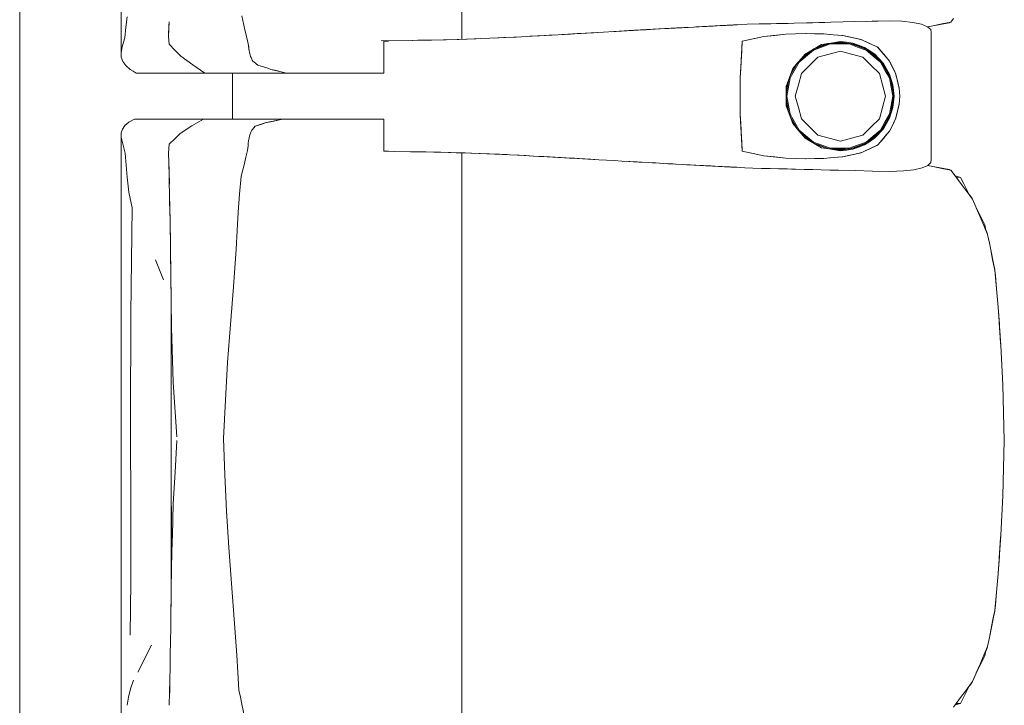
# Model space of a CAD drawing. Header units: millimetres. Extents: x -261 to 187, y -214 to 106.
# Tile 902 of 1056: x -197.063 to -196.203, y 11.693 to 12.292. Entities that reach past the tile are written whole.
import ezdxf

# ---------------------------------------------------------------- set-up
doc = ezdxf.new("R2010")
doc.units = ezdxf.units.MM
doc.header["$LTSCALE"] = 0.005
doc.header["$MEASUREMENT"] = 0
doc.layers.add('IFC-Elemento de mobília-Contorno', color=9, linetype='Continuous', lineweight=5)
doc.layers.add('IFC-Laje-Contorno', color=9, linetype='Continuous', lineweight=5)

msp = doc.modelspace()

# ---------------------------------------------------------------- linework, layer by layer
at = {"layer": 'IFC-Elemento de mobília-Contorno', "lineweight": 5}
for p, q in [((-196.97435, 12.43106), (-196.97427, 12.26344)), ((-196.67649, 12.27504), (-196.67648, 12.31712)), ((-196.97011, 12.28549), (-196.96908, 12.29459)), ((-196.86873, 12.29544), (-196.86607, 12.28311)), ((-196.93283, 12.27861), (-196.93253, 12.2866)), ((-196.93262, 12.28385), (-196.9324, 12.29034)), ((-196.93253, 12.2866), (-196.93248, 12.28818)), ((-196.47204, 12.28578), (-196.47067, 12.28585)), ((-196.47067, 12.28585), (-196.45695, 12.28658)), ((-196.47067, 12.28585), (-196.46107, 12.28635)), ((-196.47067, 12.28585), (-196.46244, 12.28629)), ((-196.47067, 12.28585), (-196.46929, 12.28592)), ((-196.46929, 12.28592), (-196.46655, 12.28607)), ((-196.46655, 12.28607), (-196.46244, 12.28629)), ((-196.46655, 12.28607), (-196.46509, 12.28614)), ((-196.46518, 12.28614), (-196.46244, 12.28629)), ((-196.46403, 12.2862), (-196.46382, 12.28621)), ((-196.46382, 12.28621), (-196.46298, 12.28626)), ((-196.46267, 12.28627), (-196.46071, 12.28638)), ((-196.46244, 12.28629), (-196.46107, 12.28635)), ((-196.46107, 12.28635), (-196.4597, 12.28643)), ((-196.46071, 12.28638), (-196.45865, 12.28649)), ((-196.4597, 12.28643), (-196.45833, 12.2865)), ((-196.45968, 12.28643), (-196.45865, 12.28649)), ((-196.45865, 12.28649), (-196.45692, 12.28658)), ((-196.45865, 12.28649), (-196.45698, 12.28658)), ((-196.45865, 12.28649), (-196.45695, 12.28658)), ((-196.45833, 12.2865), (-196.45693, 12.28658)), ((-196.45698, 12.28658), (-196.4501, 12.28694)), ((-196.45697, 12.28658), (-196.45558, 12.28665)), ((-196.45558, 12.28665), (-196.45421, 12.28672)), ((-196.45421, 12.28672), (-196.45353, 12.28676)), ((-196.45147, 12.28686), (-196.4501, 12.28694)), ((-196.45078, 12.2869), (-196.4501, 12.28694)), ((-196.4501, 12.28694), (-196.4492, 12.28699)), ((-196.4492, 12.28699), (-196.4456, 12.28717)), ((-196.4492, 12.28699), (-196.4474, 12.28708)), ((-196.4492, 12.28699), (-196.4483, 12.28703)), ((-196.4474, 12.28708), (-196.4465, 12.28712)), ((-196.4465, 12.28712), (-196.4456, 12.28717)), ((-196.4456, 12.28717), (-196.44335, 12.28728)), ((-196.4447, 12.28722), (-196.43975, 12.28747)), ((-196.4447, 12.28722), (-196.44335, 12.28728)), ((-196.4447, 12.28722), (-196.4438, 12.28726)), ((-196.44335, 12.28728), (-196.4411, 12.2874)), ((-196.44335, 12.28728), (-196.44155, 12.28738)), ((-196.44335, 12.28728), (-196.442, 12.28735)), ((-196.44335, 12.28728), (-196.4429, 12.28731)), ((-196.4429, 12.28731), (-196.44155, 12.28738)), ((-196.442, 12.28735), (-196.4411, 12.2874)), ((-196.44155, 12.28738), (-196.4402, 12.28745)), ((-196.4411, 12.2874), (-196.43885, 12.28752)), ((-196.4411, 12.2874), (-196.44065, 12.28743)), ((-196.4402, 12.28745), (-196.4393, 12.28749)), ((-196.43975, 12.28747), (-196.4393, 12.28749)), ((-196.43885, 12.28752), (-196.4375, 12.28759)), ((-196.4384, 12.28754), (-196.4375, 12.28759)), ((-196.4384, 12.28754), (-196.43795, 12.28756)), ((-196.43795, 12.28756), (-196.43705, 12.28761)), ((-196.4375, 12.28759), (-196.43615, 12.28766)), ((-196.4375, 12.28759), (-196.4366, 12.28763)), ((-196.4366, 12.28763), (-196.4357, 12.28768)), ((-196.4357, 12.28768), (-196.42708, 12.28813)), ((-196.42708, 12.28813), (-196.41685, 12.28835)), ((-196.41685, 12.28835), (-196.40663, 12.28858)), ((-196.40663, 12.28858), (-196.3964, 12.2888)), ((-196.40663, 12.28858), (-196.40151, 12.28869)), ((-196.40151, 12.28869), (-196.3964, 12.2888)), ((-196.3964, 12.2888), (-196.39129, 12.28891)), ((-196.39129, 12.28891), (-196.38617, 12.28903)), ((-196.38617, 12.28903), (-196.37544, 12.28932)), ((-196.37544, 12.28932), (-196.37007, 12.28947)), ((-196.37007, 12.28947), (-196.35398, 12.28992)), ((-196.37007, 12.28947), (-196.35934, 12.28977)), ((-196.37007, 12.28947), (-196.36471, 12.28962)), ((-196.36471, 12.28962), (-196.35398, 12.28992)), ((-196.35934, 12.28977), (-196.35398, 12.28992)), ((-196.35398, 12.28992), (-196.34325, 12.29021)), ((-196.34325, 12.29021), (-196.33312, 12.29044)), ((-196.33312, 12.29044), (-196.30275, 12.29112)), ((-196.323, 12.29067), (-196.30275, 12.29112)), ((-196.323, 12.29067), (-196.31288, 12.2909)), ((-196.31288, 12.2909), (-196.30275, 12.29112)), ((-196.30275, 12.29112), (-196.29194, 12.29077)), ((-196.29194, 12.29077), (-196.28251, 12.28979)), ((-196.28251, 12.28979), (-196.27495, 12.28818)), ((-196.27495, 12.28818), (-196.26962, 12.28601)), ((-196.26962, 12.28601), (-196.26672, 12.28343)), ((-196.26961, 12.28601), (-196.26498, 12.28689)), ((-196.26953, 12.28593), (-196.26652, 12.28647)), ((-196.26652, 12.28647), (-196.25085, 12.28927)), ((-196.26652, 12.28647), (-196.25869, 12.28787)), ((-196.26498, 12.28689), (-196.25713, 12.28839)), ((-196.25869, 12.28787), (-196.25085, 12.28927)), ((-196.25713, 12.28839), (-196.24928, 12.2899)), ((-196.25085, 12.28927), (-196.25054, 12.28966)), ((-196.25085, 12.28927), (-196.25054, 12.28966)), ((-196.25085, 12.28927), (-196.25054, 12.28966)), ((-196.25085, 12.28927), (-196.25055, 12.28965)), ((-196.24928, 12.2899), (-196.24691, 12.29307)), ((-196.97114, 12.27639), (-196.97011, 12.28549)), ((-196.93284, 12.27737), (-196.93262, 12.28385)), ((-196.93284, 12.27737), (-196.93227, 12.27066)), ((-196.93283, 12.27861), (-196.93281, 12.27834)), ((-196.86607, 12.28311), (-196.86533, 12.28008)), ((-196.86533, 12.28008), (-196.8646, 12.27705)), ((-196.63851, 12.2765), (-196.62454, 12.27723)), ((-196.62454, 12.27723), (-196.61057, 12.27796)), ((-196.61702, 12.27762), (-196.60829, 12.2781)), ((-196.61057, 12.27796), (-196.60331, 12.27837)), ((-196.60829, 12.2781), (-196.60029, 12.27854)), ((-196.60331, 12.27837), (-196.58153, 12.2796)), ((-196.60029, 12.27854), (-196.59605, 12.27878)), ((-196.58879, 12.27919), (-196.58153, 12.2796)), ((-196.58879, 12.27919), (-196.58405, 12.27946)), ((-196.58636, 12.27932), (-196.57581, 12.27994)), ((-196.58405, 12.27946), (-196.57581, 12.27994)), ((-196.58153, 12.2796), (-196.57436, 12.28002)), ((-196.57581, 12.27994), (-196.56155, 12.28076)), ((-196.57581, 12.27994), (-196.57225, 12.28014)), ((-196.57436, 12.28002), (-196.55285, 12.28127)), ((-196.57436, 12.28002), (-196.56719, 12.28044)), ((-196.56719, 12.28044), (-196.55285, 12.28127)), ((-196.55285, 12.28127), (-196.52574, 12.28282)), ((-196.54608, 12.28165), (-196.52574, 12.28282)), ((-196.54608, 12.28165), (-196.53252, 12.28243)), ((-196.53252, 12.28243), (-196.52574, 12.28282)), ((-196.53252, 12.28243), (-196.53057, 12.28254)), ((-196.53231, 12.28244), (-196.52646, 12.28278)), ((-196.53057, 12.28254), (-196.52646, 12.28278)), ((-196.53002, 12.28257), (-196.52646, 12.28278)), ((-196.52646, 12.28278), (-196.51819, 12.28324)), ((-196.52646, 12.28278), (-196.51832, 12.28323)), ((-196.52574, 12.28282), (-196.49912, 12.28431)), ((-196.52574, 12.28282), (-196.51909, 12.28319)), ((-196.51909, 12.28319), (-196.51576, 12.28338)), ((-196.51832, 12.28323), (-196.51584, 12.28337)), ((-196.51576, 12.28338), (-196.49912, 12.28431)), ((-196.51576, 12.28338), (-196.51243, 12.28356)), ((-196.51243, 12.28356), (-196.49912, 12.28431)), ((-196.49912, 12.28431), (-196.49574, 12.28449)), ((-196.49613, 12.28447), (-196.49593, 12.28448)), ((-196.49593, 12.28448), (-196.49389, 12.28459)), ((-196.49574, 12.28449), (-196.47373, 12.28568)), ((-196.49574, 12.28449), (-196.49235, 12.28467)), ((-196.49574, 12.28449), (-196.49389, 12.28459)), ((-196.49389, 12.28459), (-196.49182, 12.28471)), ((-196.49182, 12.28471), (-196.48741, 12.28494)), ((-196.49182, 12.28471), (-196.49071, 12.28476)), ((-196.48896, 12.28486), (-196.48558, 12.28504)), ((-196.48896, 12.28486), (-196.48727, 12.28495)), ((-196.48727, 12.28495), (-196.48558, 12.28504)), ((-196.48727, 12.28495), (-196.48684, 12.28497)), ((-196.48714, 12.28496), (-196.48601, 12.28502)), ((-196.48558, 12.28504), (-196.48389, 12.28513)), ((-196.48219, 12.28522), (-196.47373, 12.28568)), ((-196.48219, 12.28522), (-196.47881, 12.28541)), ((-196.47881, 12.28541), (-196.47373, 12.28568)), ((-196.47373, 12.28568), (-196.47204, 12.28578)), ((-196.43147, 12.27335), (-196.41265, 12.27741)), ((-196.42206, 12.27538), (-196.41265, 12.27741)), ((-196.41265, 12.27741), (-196.39335, 12.27947)), ((-196.41265, 12.27741), (-196.403, 12.27844)), ((-196.403, 12.27844), (-196.39335, 12.27947)), ((-196.39335, 12.27947), (-196.37625, 12.28001)), ((-196.39335, 12.27947), (-196.38494, 12.27974)), ((-196.38494, 12.27974), (-196.37652, 12.28001)), ((-196.37657, 12.28001), (-196.36846, 12.27988)), ((-196.37652, 12.28001), (-196.37647, 12.28)), ((-196.37625, 12.28001), (-196.36032, 12.27974)), ((-196.36846, 12.27988), (-196.36041, 12.27974)), ((-196.36041, 12.27974), (-196.35212, 12.279)), ((-196.36032, 12.27974), (-196.35194, 12.27898)), ((-196.35212, 12.279), (-196.34383, 12.27826)), ((-196.35194, 12.27898), (-196.34775, 12.27861)), ((-196.34775, 12.27861), (-196.34356, 12.27822)), ((-196.34438, 12.27831), (-196.34356, 12.27822)), ((-196.34383, 12.27826), (-196.32785, 12.27487)), ((-196.34356, 12.27822), (-196.33959, 12.27738)), ((-196.33959, 12.27738), (-196.33559, 12.27652)), ((-196.26672, 12.28343), (-196.26633, 12.28068)), ((-196.26635, 12.17009), (-196.26633, 12.28068)), ((-196.97321, 12.26852), (-196.97218, 12.27246)), ((-196.97218, 12.27246), (-196.97114, 12.27639)), ((-196.93227, 12.27066), (-196.92723, 12.26552)), ((-196.8646, 12.27705), (-196.86387, 12.27401)), ((-196.86387, 12.27401), (-196.86313, 12.27098)), ((-196.86313, 12.27098), (-196.86297, 12.26949)), ((-196.86297, 12.26949), (-196.86246, 12.26501)), ((-196.86297, 12.26949), (-196.8628, 12.26799)), ((-196.86297, 12.26949), (-196.86263, 12.2665)), ((-196.74712, 12.27364), (-196.71969, 12.27404)), ((-196.74467, 12.27344), (-196.74249, 12.27344)), ((-196.74467, 12.25864), (-196.74467, 12.27344)), ((-196.74249, 12.27344), (-196.74051, 12.27344)), ((-196.71981, 12.27404), (-196.70616, 12.2743)), ((-196.71501, 12.27413), (-196.70307, 12.27437)), ((-196.70616, 12.2743), (-196.69264, 12.27456)), ((-196.70307, 12.27437), (-196.6901, 12.27463)), ((-196.69264, 12.27456), (-196.67914, 12.27495)), ((-196.68062, 12.27491), (-196.67187, 12.2752)), ((-196.67995, 12.27493), (-196.67967, 12.27494)), ((-196.67967, 12.27494), (-196.67187, 12.2752)), ((-196.67914, 12.27495), (-196.66564, 12.27535)), ((-196.67187, 12.2752), (-196.66407, 12.27546)), ((-196.66564, 12.27535), (-196.65208, 12.27592)), ((-196.66407, 12.27546), (-196.66029, 12.27558)), ((-196.65208, 12.27592), (-196.63851, 12.2765)), ((-196.64811, 12.27609), (-196.64027, 12.27646)), ((-196.6481, 12.27609), (-196.64027, 12.27646)), ((-196.64027, 12.27646), (-196.6292, 12.27699)), ((-196.43286, 12.24936), (-196.43147, 12.27335)), ((-196.43193, 12.26535), (-196.43147, 12.27335)), ((-196.43147, 12.27335), (-196.42206, 12.27538)), ((-196.36942, 12.26622), (-196.36218, 12.27035)), ((-196.36935, 12.26545), (-196.35427, 12.27092)), ((-196.36899, 12.26645), (-196.35543, 12.27137)), ((-196.36734, 12.26741), (-196.35715, 12.27118)), ((-196.36218, 12.27035), (-196.35399, 12.27173)), ((-196.35715, 12.27118), (-196.34579, 12.27245)), ((-196.35427, 12.27092), (-196.33824, 12.27092)), ((-196.35399, 12.27173), (-196.34579, 12.27311)), ((-196.35218, 12.27174), (-196.34072, 12.27173)), ((-196.34579, 12.27311), (-196.34036, 12.27243)), ((-196.34579, 12.27245), (-196.3337, 12.27074)), ((-196.34036, 12.27243), (-196.33493, 12.27175)), ((-196.33824, 12.27092), (-196.33071, 12.26818)), ((-196.33644, 12.27113), (-196.33044, 12.26895)), ((-196.33562, 12.27653), (-196.33165, 12.27568)), ((-196.33493, 12.27175), (-196.3298, 12.26984)), ((-196.3337, 12.27074), (-196.32244, 12.26598)), ((-196.33165, 12.27568), (-196.32768, 12.27482)), ((-196.33044, 12.26895), (-196.32351, 12.26643)), ((-196.3298, 12.26984), (-196.32467, 12.26793)), ((-196.32815, 12.27494), (-196.32768, 12.27482)), ((-196.32785, 12.27487), (-196.32063, 12.27153)), ((-196.32768, 12.27482), (-196.32404, 12.27311)), ((-196.32404, 12.27311), (-196.3204, 12.2714)), ((-196.32063, 12.27153), (-196.31341, 12.26819)), ((-196.3204, 12.2714), (-196.31311, 12.26798)), ((-196.97427, 12.26344), (-196.97321, 12.26852)), ((-196.97427, 12.26344), (-196.97412, 12.25934)), ((-196.92723, 12.26552), (-196.92218, 12.2604)), ((-196.92218, 12.2604), (-196.91164, 12.25255)), ((-196.8628, 12.26799), (-196.86263, 12.2665)), ((-196.86263, 12.2665), (-196.86246, 12.26501)), ((-196.86246, 12.26501), (-196.86212, 12.26375)), ((-196.86212, 12.26375), (-196.86144, 12.26123)), ((-196.86144, 12.26123), (-196.8611, 12.25998)), ((-196.43332, 12.24136), (-196.43193, 12.26535)), ((-196.43239, 12.25735), (-196.43193, 12.26535)), ((-196.3874, 12.24936), (-196.37666, 12.26209)), ((-196.38494, 12.25226), (-196.37732, 12.26078)), ((-196.38166, 12.25515), (-196.36935, 12.26545)), ((-196.38059, 12.25711), (-196.37139, 12.26481)), ((-196.37732, 12.26078), (-196.36885, 12.26655)), ((-196.37666, 12.26209), (-196.36942, 12.26622)), ((-196.36547, 12.25943), (-196.35563, 12.26206)), ((-196.35563, 12.26206), (-196.34579, 12.2647)), ((-196.34579, 12.2647), (-196.33595, 12.26206)), ((-196.33595, 12.26206), (-196.32612, 12.25943)), ((-196.33071, 12.26818), (-196.32317, 12.26545)), ((-196.32467, 12.26793), (-196.32013, 12.2649)), ((-196.32317, 12.26545), (-196.31701, 12.26028)), ((-196.32266, 12.26607), (-196.3165, 12.26091)), ((-196.32244, 12.26598), (-196.3128, 12.25848)), ((-196.32013, 12.2649), (-196.31559, 12.26187)), ((-196.31701, 12.26028), (-196.31085, 12.25513)), ((-196.3165, 12.26091), (-196.31139, 12.25664)), ((-196.31559, 12.26187), (-196.30814, 12.25391)), ((-196.31376, 12.26835), (-196.31311, 12.26798)), ((-196.31341, 12.26819), (-196.31074, 12.26514)), ((-196.31311, 12.26798), (-196.31052, 12.26498)), ((-196.31074, 12.26514), (-196.30808, 12.26209)), ((-196.31052, 12.26498), (-196.30534, 12.25898)), ((-196.31052, 12.26498), (-196.30793, 12.26198)), ((-196.30808, 12.26209), (-196.30541, 12.25903)), ((-196.30793, 12.26198), (-196.30534, 12.25898)), ((-196.97412, 12.25934), (-196.97275, 12.25562)), ((-196.97275, 12.25562), (-196.97026, 12.25206)), ((-196.97026, 12.25206), (-196.96642, 12.24867)), ((-196.91164, 12.25255), (-196.90113, 12.24539)), ((-196.8611, 12.25998), (-196.86061, 12.25895)), ((-196.86061, 12.25895), (-196.86012, 12.25792)), ((-196.86061, 12.25895), (-196.85963, 12.25689)), ((-196.85963, 12.25689), (-196.85914, 12.25587)), ((-196.85914, 12.25587), (-196.85804, 12.25497)), ((-196.85804, 12.25497), (-196.85693, 12.25407)), ((-196.85693, 12.25407), (-196.85583, 12.25317)), ((-196.85693, 12.25407), (-196.85472, 12.25228)), ((-196.85583, 12.25317), (-196.85472, 12.25228)), ((-196.85472, 12.25228), (-196.85187, 12.2514)), ((-196.85472, 12.25228), (-196.84902, 12.25052)), ((-196.74467, 12.24539), (-196.74467, 12.25864)), ((-196.43286, 12.24936), (-196.43239, 12.25735)), ((-196.38985, 12.24267), (-196.3831, 12.25431)), ((-196.38973, 12.24122), (-196.38166, 12.25515)), ((-196.38948, 12.24368), (-196.38491, 12.25231)), ((-196.37987, 12.24503), (-196.37267, 12.25223)), ((-196.37267, 12.25223), (-196.36547, 12.25943)), ((-196.32612, 12.25943), (-196.31892, 12.25223)), ((-196.31892, 12.25223), (-196.31172, 12.24503)), ((-196.3128, 12.25848), (-196.3054, 12.24876)), ((-196.31085, 12.25513), (-196.30682, 12.24817)), ((-196.30887, 12.25332), (-196.30613, 12.24858)), ((-196.30814, 12.25391), (-196.30275, 12.2445)), ((-196.30541, 12.25903), (-196.30275, 12.25598)), ((-196.30534, 12.25898), (-196.30275, 12.25598)), ((-196.30275, 12.25598), (-196.30145, 12.25329)), ((-196.30275, 12.25598), (-196.29734, 12.24468)), ((-196.30275, 12.25598), (-196.3014, 12.25316)), ((-196.30145, 12.25329), (-196.30014, 12.25059)), ((-196.3014, 12.25316), (-196.29998, 12.2502)), ((-196.3014, 12.25316), (-196.29869, 12.24751)), ((-196.96642, 12.24867), (-196.96376, 12.24703)), ((-196.96376, 12.24703), (-196.9611, 12.24539)), ((-196.9611, 12.24539), (-196.90113, 12.24539)), ((-196.90113, 12.24539), (-196.85986, 12.24539)), ((-196.8769, 12.20531), (-196.8769, 12.24539)), ((-196.85986, 12.24539), (-196.8298, 12.24539)), ((-196.85187, 12.2514), (-196.84902, 12.25052)), ((-196.84902, 12.25052), (-196.84617, 12.24964)), ((-196.84617, 12.24964), (-196.84331, 12.24876)), ((-196.84331, 12.24876), (-196.83318, 12.24623)), ((-196.84331, 12.24876), (-196.83656, 12.24708)), ((-196.84331, 12.24876), (-196.83994, 12.24792)), ((-196.83994, 12.24792), (-196.83656, 12.24708)), ((-196.83318, 12.24623), (-196.8298, 12.24539)), ((-196.8298, 12.24539), (-196.82782, 12.24539)), ((-196.82782, 12.24539), (-196.82587, 12.24539)), ((-196.82587, 12.24539), (-196.82393, 12.24539)), ((-196.82393, 12.24539), (-196.82201, 12.24539)), ((-196.82201, 12.24539), (-196.82009, 12.24539)), ((-196.82009, 12.24539), (-196.81817, 12.24539)), ((-196.81817, 12.24539), (-196.81624, 12.24539)), ((-196.81624, 12.24539), (-196.81429, 12.24539)), ((-196.81429, 12.24539), (-196.81231, 12.24539)), ((-196.81231, 12.24539), (-196.8103, 12.24539)), ((-196.8103, 12.24539), (-196.80824, 12.24539)), ((-196.80824, 12.24539), (-196.80614, 12.24539)), ((-196.80614, 12.24539), (-196.80398, 12.24539)), ((-196.80398, 12.24539), (-196.80179, 12.24539)), ((-196.80179, 12.24539), (-196.7996, 12.24539)), ((-196.7996, 12.24539), (-196.79741, 12.24539)), ((-196.79741, 12.24539), (-196.79526, 12.24539)), ((-196.79526, 12.24539), (-196.79316, 12.24539)), ((-196.79316, 12.24539), (-196.79112, 12.24539)), ((-196.79112, 12.24539), (-196.78918, 12.24539)), ((-196.78918, 12.24539), (-196.78735, 12.24539)), ((-196.78735, 12.24539), (-196.78562, 12.24539)), ((-196.78562, 12.24539), (-196.78396, 12.24539)), ((-196.78396, 12.24539), (-196.78234, 12.24539)), ((-196.78234, 12.24539), (-196.78072, 12.24539)), ((-196.78072, 12.24539), (-196.77906, 12.24539)), ((-196.77906, 12.24539), (-196.77735, 12.24539)), ((-196.77735, 12.24539), (-196.77553, 12.24539)), ((-196.77553, 12.24539), (-196.77359, 12.24539)), ((-196.77359, 12.24539), (-196.77152, 12.24539)), ((-196.77152, 12.24539), (-196.76933, 12.24539)), ((-196.76933, 12.24539), (-196.76704, 12.24539)), ((-196.76704, 12.24539), (-196.76467, 12.24539)), ((-196.76467, 12.24539), (-196.76222, 12.24539)), ((-196.76222, 12.24539), (-196.75971, 12.24539)), ((-196.75971, 12.24539), (-196.75715, 12.24539)), ((-196.75715, 12.24539), (-196.75457, 12.24539)), ((-196.75457, 12.24539), (-196.75199, 12.24539)), ((-196.75199, 12.24539), (-196.74946, 12.24539)), ((-196.74946, 12.24539), (-196.74701, 12.24539)), ((-196.74701, 12.24539), (-196.74467, 12.24539)), ((-196.43332, 12.24136), (-196.43286, 12.24936)), ((-196.39026, 12.24152), (-196.3874, 12.24936)), ((-196.3825, 12.23519), (-196.37987, 12.24503)), ((-196.31172, 12.24503), (-196.30908, 12.23519)), ((-196.30682, 12.24817), (-196.3028, 12.24121)), ((-196.30613, 12.24858), (-196.30336, 12.24379)), ((-196.3054, 12.24876), (-196.30075, 12.23746)), ((-196.30275, 12.2445), (-196.29981, 12.23514)), ((-196.30014, 12.25059), (-196.29884, 12.2479)), ((-196.3001, 12.25045), (-196.29869, 12.24751)), ((-196.29884, 12.2479), (-196.29753, 12.24521)), ((-196.29869, 12.24751), (-196.29734, 12.24468)), ((-196.29753, 12.24521), (-196.29595, 12.23873)), ((-196.29734, 12.24468), (-196.29585, 12.23846)), ((-196.43332, 12.22535), (-196.43332, 12.24136)), ((-196.39313, 12.23368), (-196.39026, 12.24152)), ((-196.39303, 12.22729), (-196.39076, 12.24017)), ((-196.39303, 12.23106), (-196.39081, 12.24003)), ((-196.39254, 12.22535), (-196.38973, 12.24122)), ((-196.38514, 12.22535), (-196.3825, 12.23519)), ((-196.30908, 12.23519), (-196.30644, 12.22535)), ((-196.3028, 12.24121), (-196.3014, 12.23328)), ((-196.30174, 12.23986), (-196.3006, 12.23342)), ((-196.30075, 12.23746), (-196.29917, 12.22535)), ((-196.29981, 12.23514), (-196.29882, 12.22534)), ((-196.29612, 12.23944), (-196.29585, 12.23846)), ((-196.29595, 12.23873), (-196.29516, 12.23548)), ((-196.29595, 12.23873), (-196.29437, 12.23224)), ((-196.29593, 12.23873), (-196.29543, 12.23664)), ((-196.29585, 12.23846), (-196.29437, 12.23224)), ((-196.29543, 12.23664), (-196.29437, 12.23224)), ((-196.29516, 12.23548), (-196.29437, 12.23224)), ((-196.39313, 12.23368), (-196.39313, 12.217)), ((-196.39303, 12.21964), (-196.39303, 12.23106)), ((-196.3014, 12.23328), (-196.29999, 12.22535)), ((-196.3006, 12.23342), (-196.29917, 12.22535)), ((-196.29437, 12.23224), (-196.29379, 12.22534)), ((-196.43332, 12.20933), (-196.43332, 12.22535)), ((-196.39313, 12.217), (-196.3874, 12.20134)), ((-196.39303, 12.22341), (-196.39075, 12.21051)), ((-196.39303, 12.21964), (-196.39081, 12.21066)), ((-196.39254, 12.22535), (-196.38973, 12.20948)), ((-196.38514, 12.22535), (-196.3825, 12.21551)), ((-196.30908, 12.21551), (-196.30644, 12.22535)), ((-196.3028, 12.20949), (-196.3014, 12.21742)), ((-196.30174, 12.21084), (-196.30023, 12.21938)), ((-196.3014, 12.21742), (-196.29999, 12.22535)), ((-196.30075, 12.21324), (-196.29917, 12.22535)), ((-196.30023, 12.21938), (-196.29917, 12.22535)), ((-196.29982, 12.21555), (-196.29882, 12.22534)), ((-196.29753, 12.20549), (-196.29437, 12.21846)), ((-196.29585, 12.21224), (-196.29437, 12.21846)), ((-196.29543, 12.21406), (-196.29437, 12.21846)), ((-196.29516, 12.21522), (-196.29437, 12.21846)), ((-196.29437, 12.21846), (-196.29379, 12.22534)), ((-196.43332, 12.20933), (-196.43147, 12.17731)), ((-196.43332, 12.20933), (-196.43286, 12.20134)), ((-196.38973, 12.20948), (-196.38166, 12.19555)), ((-196.3825, 12.21551), (-196.37987, 12.20567)), ((-196.31172, 12.20567), (-196.30908, 12.21551)), ((-196.30682, 12.20253), (-196.3028, 12.20949)), ((-196.3054, 12.20194), (-196.30075, 12.21324)), ((-196.30275, 12.2062), (-196.29982, 12.21555)), ((-196.29734, 12.20602), (-196.29585, 12.21224)), ((-196.29612, 12.21126), (-196.29585, 12.21224)), ((-196.29595, 12.21197), (-196.29516, 12.21522)), ((-196.29592, 12.21199), (-196.29543, 12.21406)), ((-196.97093, 12.19966), (-196.96753, 12.20252)), ((-196.96753, 12.20252), (-196.96266, 12.20531)), ((-196.96266, 12.20531), (-196.90241, 12.20531)), ((-196.91252, 12.19938), (-196.90241, 12.20531)), ((-196.90241, 12.20531), (-196.83326, 12.20531)), ((-196.88716, 12.20531), (-196.8769, 12.20531)), ((-196.85706, 12.19914), (-196.84829, 12.20198)), ((-196.85706, 12.19914), (-196.85048, 12.20127)), ((-196.85048, 12.20127), (-196.84829, 12.20198)), ((-196.84829, 12.20198), (-196.83326, 12.20531)), ((-196.84829, 12.20198), (-196.84077, 12.20364)), ((-196.84829, 12.20198), (-196.84453, 12.20281)), ((-196.84453, 12.20281), (-196.84077, 12.20364)), ((-196.84077, 12.20364), (-196.83326, 12.20531)), ((-196.84077, 12.20364), (-196.83702, 12.20448)), ((-196.83702, 12.20448), (-196.83326, 12.20531)), ((-196.83495, 12.20531), (-196.83194, 12.20531)), ((-196.83326, 12.20531), (-196.83128, 12.20531)), ((-196.83194, 12.20531), (-196.82912, 12.20531)), ((-196.83128, 12.20531), (-196.82931, 12.20531)), ((-196.82931, 12.20531), (-196.82735, 12.20531)), ((-196.82735, 12.20531), (-196.82541, 12.20531)), ((-196.82541, 12.20531), (-196.8235, 12.20531)), ((-196.8235, 12.20531), (-196.82159, 12.20531)), ((-196.82159, 12.20531), (-196.81969, 12.20531)), ((-196.81969, 12.20531), (-196.81778, 12.20531)), ((-196.81778, 12.20531), (-196.81586, 12.20531)), ((-196.81586, 12.20531), (-196.81392, 12.20531)), ((-196.81392, 12.20531), (-196.81195, 12.20531)), ((-196.81195, 12.20531), (-196.80994, 12.20531)), ((-196.80994, 12.20531), (-196.80789, 12.20531)), ((-196.80789, 12.20531), (-196.80579, 12.20531)), ((-196.80579, 12.20531), (-196.80365, 12.20531)), ((-196.80365, 12.20531), (-196.80147, 12.20531)), ((-196.80147, 12.20531), (-196.79929, 12.20531)), ((-196.79929, 12.20531), (-196.79713, 12.20531)), ((-196.79713, 12.20531), (-196.795, 12.20531)), ((-196.795, 12.20531), (-196.79292, 12.20531)), ((-196.79292, 12.20531), (-196.79091, 12.20531)), ((-196.79091, 12.20531), (-196.78899, 12.20531)), ((-196.78899, 12.20531), (-196.78718, 12.20531)), ((-196.78718, 12.20531), (-196.78547, 12.20531)), ((-196.78547, 12.20531), (-196.78383, 12.20531)), ((-196.78383, 12.20531), (-196.78222, 12.20531)), ((-196.78222, 12.20531), (-196.78061, 12.20531)), ((-196.78061, 12.20531), (-196.77897, 12.20531)), ((-196.77897, 12.20531), (-196.77726, 12.20531)), ((-196.77726, 12.20531), (-196.77545, 12.20531)), ((-196.77545, 12.20531), (-196.77352, 12.20531)), ((-196.77352, 12.20531), (-196.77146, 12.20531)), ((-196.77146, 12.20531), (-196.76928, 12.20531)), ((-196.76928, 12.20531), (-196.76701, 12.20531)), ((-196.76701, 12.20531), (-196.76465, 12.20531)), ((-196.76465, 12.20531), (-196.76222, 12.20531)), ((-196.76222, 12.20531), (-196.75973, 12.20531)), ((-196.75973, 12.20531), (-196.75719, 12.20531)), ((-196.75719, 12.20531), (-196.75462, 12.20531)), ((-196.75462, 12.20531), (-196.75206, 12.20531)), ((-196.75206, 12.20531), (-196.74955, 12.20531)), ((-196.74955, 12.20531), (-196.74711, 12.20531)), ((-196.74711, 12.20531), (-196.74479, 12.20531)), ((-196.74479, 12.19206), (-196.74479, 12.20531)), ((-196.43286, 12.20134), (-196.43239, 12.19334)), ((-196.43286, 12.20134), (-196.43147, 12.17735)), ((-196.38985, 12.20804), (-196.3831, 12.19639)), ((-196.38948, 12.20702), (-196.38494, 12.19844)), ((-196.3874, 12.20134), (-196.38202, 12.19497)), ((-196.37987, 12.20567), (-196.37267, 12.19847)), ((-196.31892, 12.19847), (-196.31172, 12.20567)), ((-196.3128, 12.19222), (-196.3054, 12.20194)), ((-196.31085, 12.19557), (-196.30682, 12.20253)), ((-196.30888, 12.19737), (-196.30613, 12.20212)), ((-196.30814, 12.19679), (-196.30275, 12.2062)), ((-196.30613, 12.20212), (-196.30336, 12.20691)), ((-196.30145, 12.19741), (-196.30014, 12.20011)), ((-196.3014, 12.19754), (-196.30005, 12.20037)), ((-196.30014, 12.20011), (-196.29884, 12.2028)), ((-196.30005, 12.20037), (-196.29734, 12.20602)), ((-196.30005, 12.20037), (-196.29869, 12.20319)), ((-196.29884, 12.2028), (-196.29753, 12.20549)), ((-196.29869, 12.20319), (-196.29734, 12.20602)), ((-196.97436, 12.03986), (-196.97426, 12.1933)), ((-196.97426, 12.1933), (-196.97311, 12.19662)), ((-196.97426, 12.1933), (-196.97417, 12.18959)), ((-196.97311, 12.19662), (-196.97093, 12.19966)), ((-196.92747, 12.18808), (-196.92267, 12.1927)), ((-196.92267, 12.1927), (-196.91252, 12.19938)), ((-196.86234, 12.18885), (-196.86179, 12.19151)), ((-196.86207, 12.19018), (-196.86179, 12.19151)), ((-196.86179, 12.19151), (-196.86049, 12.19457)), ((-196.86049, 12.19457), (-196.86006, 12.1956)), ((-196.86006, 12.1956), (-196.85931, 12.19648)), ((-196.85931, 12.19648), (-196.85856, 12.19737)), ((-196.85856, 12.19737), (-196.85706, 12.19914)), ((-196.85856, 12.19737), (-196.85781, 12.19825)), ((-196.74479, 12.17726), (-196.74479, 12.19206)), ((-196.4324, 12.19338), (-196.43239, 12.19334)), ((-196.43239, 12.19334), (-196.43147, 12.17735)), ((-196.43239, 12.19334), (-196.43193, 12.18535)), ((-196.38494, 12.19844), (-196.37732, 12.18992)), ((-196.38202, 12.19497), (-196.37664, 12.1886)), ((-196.38166, 12.19555), (-196.36935, 12.18525)), ((-196.38059, 12.19358), (-196.37139, 12.18589)), ((-196.37267, 12.19847), (-196.36547, 12.19127)), ((-196.36547, 12.19127), (-196.35563, 12.18863)), ((-196.33595, 12.18863), (-196.32612, 12.19127)), ((-196.32612, 12.19127), (-196.31892, 12.19847)), ((-196.32244, 12.18472), (-196.3128, 12.19222)), ((-196.31701, 12.19042), (-196.31085, 12.19557)), ((-196.3165, 12.18979), (-196.31139, 12.19406)), ((-196.31559, 12.18883), (-196.30814, 12.19679)), ((-196.31052, 12.18571), (-196.30534, 12.19172)), ((-196.30808, 12.18862), (-196.30275, 12.19472)), ((-196.30793, 12.18872), (-196.30534, 12.19172)), ((-196.30534, 12.19172), (-196.30275, 12.19472)), ((-196.30275, 12.19472), (-196.3014, 12.19754)), ((-196.30275, 12.19472), (-196.30145, 12.19741)), ((-196.97417, 12.18959), (-196.97297, 12.18474)), ((-196.97297, 12.18474), (-196.9719, 12.18017)), ((-196.93256, 12.17955), (-196.93227, 12.18346)), ((-196.93256, 12.17947), (-196.93227, 12.18346)), ((-196.93227, 12.18346), (-196.92747, 12.18808)), ((-196.86333, 12.18199), (-196.86311, 12.18409)), ((-196.86311, 12.18409), (-196.86289, 12.1862)), ((-196.86289, 12.1862), (-196.86234, 12.18885)), ((-196.86234, 12.18885), (-196.86207, 12.19018)), ((-196.43193, 12.18535), (-196.43147, 12.17735)), ((-196.37732, 12.18992), (-196.36882, 12.18413)), ((-196.37664, 12.1886), (-196.36218, 12.18035)), ((-196.36935, 12.18525), (-196.35427, 12.17978)), ((-196.36908, 12.18428), (-196.35543, 12.17932)), ((-196.36735, 12.18329), (-196.35715, 12.17952)), ((-196.35563, 12.18863), (-196.34579, 12.186)), ((-196.34579, 12.186), (-196.33595, 12.18863)), ((-196.3337, 12.17996), (-196.32244, 12.18472)), ((-196.33071, 12.18252), (-196.32317, 12.18525)), ((-196.33044, 12.18175), (-196.32359, 12.18424)), ((-196.3298, 12.18086), (-196.32467, 12.18277)), ((-196.32467, 12.18277), (-196.32013, 12.1858)), ((-196.32317, 12.18525), (-196.31701, 12.19042)), ((-196.32265, 12.18463), (-196.3165, 12.18979)), ((-196.3204, 12.1793), (-196.31311, 12.18272)), ((-196.32013, 12.1858), (-196.31559, 12.18883)), ((-196.31376, 12.18235), (-196.31334, 12.18259)), ((-196.31341, 12.18251), (-196.31074, 12.18556)), ((-196.31311, 12.18272), (-196.31052, 12.18571)), ((-196.31074, 12.18556), (-196.30808, 12.18862)), ((-196.31052, 12.18571), (-196.30793, 12.18872)), ((-196.9719, 12.18017), (-196.97084, 12.17559)), ((-196.97084, 12.17559), (-196.96908, 12.15464)), ((-196.93284, 12.17563), (-196.93256, 12.17955)), ((-196.93284, 12.17547), (-196.93256, 12.17947)), ((-196.93284, 12.17547), (-196.93237, 12.15941)), ((-196.86516, 12.1722), (-196.86378, 12.17779)), ((-196.86378, 12.17779), (-196.86356, 12.17989)), ((-196.86356, 12.17989), (-196.86333, 12.18199)), ((-196.74479, 12.17726), (-196.7426, 12.17726)), ((-196.74479, 12.1772), (-196.735, 12.17706)), ((-196.7426, 12.17726), (-196.7406, 12.17726)), ((-196.735, 12.17706), (-196.72142, 12.17686)), ((-196.72142, 12.17686), (-196.70809, 12.17661)), ((-196.71959, 12.17681), (-196.70809, 12.17661)), ((-196.70809, 12.17661), (-196.69476, 12.17637)), ((-196.70115, 12.17648), (-196.68636, 12.1761)), ((-196.69476, 12.17637), (-196.68149, 12.17598)), ((-196.68636, 12.1761), (-196.67375, 12.17576)), ((-196.68149, 12.17598), (-196.66821, 12.1756)), ((-196.67649, 12.17584), (-196.67648, 12.143)), ((-196.66874, 12.17562), (-196.65231, 12.17492)), ((-196.66821, 12.1756), (-196.65481, 12.17504)), ((-196.65481, 12.17504), (-196.64141, 12.17449)), ((-196.65231, 12.17492), (-196.64375, 12.17455)), ((-196.64375, 12.17455), (-196.63735, 12.17428)), ((-196.64141, 12.17449), (-196.63452, 12.17413)), ((-196.63452, 12.17413), (-196.62762, 12.17378)), ((-196.43147, 12.17735), (-196.4127, 12.17329)), ((-196.43147, 12.17735), (-196.42208, 12.17532)), ((-196.42208, 12.17532), (-196.4127, 12.17329)), ((-196.36218, 12.18035), (-196.35396, 12.17896)), ((-196.35715, 12.17952), (-196.34579, 12.17825)), ((-196.35427, 12.17978), (-196.33824, 12.17978)), ((-196.35399, 12.17897), (-196.34579, 12.17759)), ((-196.35217, 12.17896), (-196.34075, 12.17896)), ((-196.34579, 12.17825), (-196.3337, 12.17996)), ((-196.34579, 12.17759), (-196.34036, 12.17827)), ((-196.34383, 12.17244), (-196.32785, 12.17583)), ((-196.34036, 12.17827), (-196.33493, 12.17895)), ((-196.33959, 12.17332), (-196.33559, 12.17418)), ((-196.33824, 12.17978), (-196.33071, 12.18252)), ((-196.33643, 12.17957), (-196.33044, 12.18175)), ((-196.33562, 12.17417), (-196.33165, 12.17502)), ((-196.33493, 12.17895), (-196.3298, 12.18086)), ((-196.33165, 12.17502), (-196.32768, 12.17588)), ((-196.32815, 12.17576), (-196.32768, 12.17588)), ((-196.32785, 12.17583), (-196.32063, 12.17917)), ((-196.32768, 12.17588), (-196.32404, 12.17759)), ((-196.32412, 12.17755), (-196.3204, 12.1793)), ((-196.32063, 12.17917), (-196.31341, 12.18251)), ((-196.93262, 12.16783), (-196.93239, 12.16004)), ((-196.93261, 12.16744), (-196.93237, 12.15941)), ((-196.93261, 12.16744), (-196.9325, 12.16376)), ((-196.86794, 12.16102), (-196.86655, 12.16661)), ((-196.86655, 12.16661), (-196.86516, 12.1722)), ((-196.62779, 12.17379), (-196.62073, 12.17342)), ((-196.62774, 12.17379), (-196.62654, 12.17372)), ((-196.62654, 12.17372), (-196.61787, 12.17326)), ((-196.62654, 12.17372), (-196.60921, 12.17279)), ((-196.62073, 12.17342), (-196.61384, 12.17307)), ((-196.61787, 12.17326), (-196.60921, 12.17279)), ((-196.61384, 12.17307), (-196.6067, 12.17267)), ((-196.60921, 12.17279), (-196.60482, 12.17256)), ((-196.6067, 12.17267), (-196.59243, 12.17186)), ((-196.6067, 12.17267), (-196.59957, 12.17227)), ((-196.59957, 12.17227), (-196.58529, 12.17146)), ((-196.59243, 12.17186), (-196.58529, 12.17146)), ((-196.5912, 12.1718), (-196.58289, 12.17132)), ((-196.58529, 12.17146), (-196.57817, 12.17105)), ((-196.58529, 12.17146), (-196.55682, 12.16981)), ((-196.58289, 12.17132), (-196.57406, 12.17081)), ((-196.57817, 12.17105), (-196.57105, 12.17064)), ((-196.57406, 12.17081), (-196.56893, 12.17051)), ((-196.57105, 12.17064), (-196.56394, 12.17022)), ((-196.57105, 12.17064), (-196.55682, 12.16981)), ((-196.56394, 12.17022), (-196.55682, 12.16981)), ((-196.55682, 12.16981), (-196.54338, 12.16904)), ((-196.54338, 12.16904), (-196.53665, 12.16865)), ((-196.53665, 12.16865), (-196.52993, 12.16826)), ((-196.5357, 12.1686), (-196.52978, 12.16825)), ((-196.53056, 12.1683), (-196.52978, 12.16825)), ((-196.52993, 12.16826), (-196.52666, 12.16808)), ((-196.52993, 12.16826), (-196.5201, 12.16772)), ((-196.52978, 12.16825), (-196.52698, 12.1681)), ((-196.52978, 12.16825), (-196.52686, 12.16809)), ((-196.52978, 12.16825), (-196.52417, 12.16794)), ((-196.52666, 12.16808), (-196.52338, 12.1679)), ((-196.52666, 12.16808), (-196.5201, 12.16772)), ((-196.52338, 12.1679), (-196.5201, 12.16772)), ((-196.52176, 12.16781), (-196.5193, 12.16767)), ((-196.5201, 12.16772), (-196.51355, 12.16734)), ((-196.51355, 12.16734), (-196.51028, 12.16716)), ((-196.51028, 12.16716), (-196.507, 12.16698)), ((-196.507, 12.16698), (-196.50372, 12.1668)), ((-196.50372, 12.1668), (-196.50037, 12.16661)), ((-196.50037, 12.16661), (-196.4836, 12.1657)), ((-196.49732, 12.16644), (-196.49444, 12.16628)), ((-196.49701, 12.16643), (-196.49366, 12.16625)), ((-196.49625, 12.16639), (-196.49444, 12.16628)), ((-196.49444, 12.16628), (-196.49221, 12.16617)), ((-196.49366, 12.16625), (-196.49031, 12.16606)), ((-196.49224, 12.16617), (-196.49221, 12.16617)), ((-196.49221, 12.16617), (-196.49217, 12.16617)), ((-196.49221, 12.16617), (-196.48997, 12.16604)), ((-196.49221, 12.16617), (-196.49218, 12.16617)), ((-196.48997, 12.16604), (-196.48987, 12.16604)), ((-196.4836, 12.1657), (-196.48024, 12.16551)), ((-196.48024, 12.16551), (-196.47856, 12.16542)), ((-196.47856, 12.16542), (-196.47689, 12.16533)), ((-196.4127, 12.17329), (-196.39335, 12.17123)), ((-196.4127, 12.17329), (-196.40302, 12.17227)), ((-196.40302, 12.17227), (-196.39335, 12.17123)), ((-196.39335, 12.17123), (-196.37625, 12.17069)), ((-196.39335, 12.17123), (-196.37645, 12.17069)), ((-196.37657, 12.17069), (-196.36846, 12.17082)), ((-196.37652, 12.17069), (-196.37647, 12.17069)), ((-196.37625, 12.17069), (-196.36032, 12.17096)), ((-196.36846, 12.17082), (-196.36041, 12.17096)), ((-196.36041, 12.17096), (-196.35212, 12.1717)), ((-196.36032, 12.17096), (-196.35194, 12.17172)), ((-196.35212, 12.1717), (-196.34383, 12.17244)), ((-196.35194, 12.17172), (-196.34775, 12.17209)), ((-196.34775, 12.17209), (-196.34356, 12.17247)), ((-196.34414, 12.17241), (-196.34377, 12.17245)), ((-196.34356, 12.17247), (-196.33959, 12.17332)), ((-196.26946, 12.16475), (-196.26664, 12.16739)), ((-196.26664, 12.16739), (-196.26635, 12.17009)), ((-196.93248, 12.16319), (-196.93237, 12.15941)), ((-196.93239, 12.16004), (-196.93215, 12.14985)), ((-196.93237, 12.15941), (-196.93212, 12.14861)), ((-196.86933, 12.15543), (-196.86794, 12.16102)), ((-196.47689, 12.16533), (-196.47359, 12.16516)), ((-196.47359, 12.16516), (-196.47194, 12.16507)), ((-196.47194, 12.16507), (-196.46864, 12.16489)), ((-196.46864, 12.16489), (-196.46534, 12.16472)), ((-196.46864, 12.16489), (-196.46699, 12.16481)), ((-196.4676, 12.16484), (-196.46537, 12.16472)), ((-196.4676, 12.16484), (-196.46201, 12.16454)), ((-196.46699, 12.16481), (-196.46534, 12.16472)), ((-196.46537, 12.16472), (-196.46313, 12.1646)), ((-196.46534, 12.16472), (-196.46039, 12.16446)), ((-196.46369, 12.16463), (-196.46204, 12.16455)), ((-196.46313, 12.1646), (-196.46089, 12.16448)), ((-196.4631, 12.1646), (-196.46201, 12.16454)), ((-196.46204, 12.16455), (-196.46039, 12.16446)), ((-196.46089, 12.16448), (-196.45977, 12.16442)), ((-196.46039, 12.16446), (-196.45709, 12.16428)), ((-196.45977, 12.16442), (-196.45865, 12.16436)), ((-196.45874, 12.16437), (-196.45709, 12.16428)), ((-196.45865, 12.16436), (-196.45744, 12.1643)), ((-196.45744, 12.1643), (-196.45665, 12.16426)), ((-196.45709, 12.16428), (-196.45544, 12.16419)), ((-196.45544, 12.16419), (-196.45214, 12.16402)), ((-196.45214, 12.16402), (-196.45132, 12.16397)), ((-196.45132, 12.16397), (-196.4505, 12.16393)), ((-196.4505, 12.16393), (-196.44911, 12.16386)), ((-196.44911, 12.16386), (-196.44703, 12.16375)), ((-196.44703, 12.16375), (-196.44633, 12.16372)), ((-196.44633, 12.16372), (-196.44564, 12.16368)), ((-196.44633, 12.16372), (-196.44495, 12.16365)), ((-196.44564, 12.16368), (-196.44495, 12.16365)), ((-196.44495, 12.16365), (-196.44425, 12.16361)), ((-196.44425, 12.16361), (-196.44217, 12.16351)), ((-196.44425, 12.16361), (-196.44356, 12.16358)), ((-196.44425, 12.16361), (-196.44148, 12.16347)), ((-196.44356, 12.16358), (-196.44217, 12.16351)), ((-196.44148, 12.16347), (-196.43632, 12.16321)), ((-196.43632, 12.16321), (-196.42923, 12.16284)), ((-196.42923, 12.16284), (-196.42214, 12.16248)), ((-196.42214, 12.16248), (-196.41468, 12.1623)), ((-196.41468, 12.1623), (-196.40721, 12.16212)), ((-196.40721, 12.16212), (-196.39975, 12.16194)), ((-196.39975, 12.16194), (-196.36243, 12.16103)), ((-196.39975, 12.16194), (-196.37736, 12.1614)), ((-196.39975, 12.16194), (-196.39229, 12.16176)), ((-196.39229, 12.16176), (-196.37736, 12.1614)), ((-196.37736, 12.1614), (-196.36243, 12.16103)), ((-196.37736, 12.1614), (-196.3699, 12.16121)), ((-196.36243, 12.16103), (-196.33259, 12.1603)), ((-196.35497, 12.16085), (-196.34751, 12.16067)), ((-196.35497, 12.16085), (-196.33259, 12.1603)), ((-196.34751, 12.16067), (-196.33259, 12.1603)), ((-196.33259, 12.1603), (-196.31767, 12.15994)), ((-196.31767, 12.15994), (-196.30275, 12.15958)), ((-196.30275, 12.15958), (-196.29643, 12.15971)), ((-196.29643, 12.15971), (-196.29052, 12.16003)), ((-196.29052, 12.16003), (-196.28152, 12.16106)), ((-196.28152, 12.16106), (-196.27435, 12.16269)), ((-196.27435, 12.16269), (-196.26934, 12.16486)), ((-196.26969, 12.16471), (-196.26498, 12.16381)), ((-196.26955, 12.16477), (-196.25085, 12.16143)), ((-196.26955, 12.16477), (-196.26652, 12.16423)), ((-196.26652, 12.16423), (-196.25869, 12.16283)), ((-196.26498, 12.16381), (-196.25713, 12.16231)), ((-196.25869, 12.16283), (-196.25085, 12.16143)), ((-196.25713, 12.16231), (-196.24928, 12.1608)), ((-196.25085, 12.16143), (-196.25055, 12.16105)), ((-196.25085, 12.16143), (-196.25054, 12.16104)), ((-196.25085, 12.16143), (-196.25054, 12.16104)), ((-196.25085, 12.16143), (-196.25054, 12.16104)), ((-196.24928, 12.1608), (-196.24454, 12.15447)), ((-196.96908, 12.15464), (-196.96739, 12.14157)), ((-196.93215, 12.14985), (-196.9319, 12.13965)), ((-196.87071, 12.13968), (-196.86933, 12.15543)), ((-196.24551, 12.15576), (-196.24074, 12.15442)), ((-196.24454, 12.15447), (-196.24074, 12.15442)), ((-196.24454, 12.15447), (-196.23981, 12.14813)), ((-196.24074, 12.15442), (-196.2381, 12.14924)), ((-196.2381, 12.14924), (-196.23546, 12.14405)), ((-196.96739, 12.14157), (-196.96461, 12.12791)), ((-196.9319, 12.13965), (-196.93153, 12.11652)), ((-196.87209, 12.12394), (-196.87071, 12.13968)), ((-196.67648, 12.10686), (-196.67648, 12.143)), ((-196.23981, 12.14813), (-196.23507, 12.14179)), ((-196.23546, 12.14405), (-196.23283, 12.13887)), ((-196.23507, 12.14179), (-196.23033, 12.13546)), ((-196.93188, 12.1387), (-196.93186, 12.1378)), ((-196.93186, 12.1378), (-196.9316, 12.12108)), ((-196.23298, 12.13917), (-196.23093, 12.13662)), ((-196.23298, 12.13917), (-196.23093, 12.13662)), ((-196.23298, 12.13917), (-196.23093, 12.13662)), ((-196.23283, 12.13887), (-196.23271, 12.13864)), ((-196.23093, 12.13662), (-196.23055, 12.13575)), ((-196.23033, 12.13546), (-196.22371, 12.12007)), ((-196.96576, 12.03541), (-196.96461, 12.12791)), ((-196.87284, 12.1079), (-196.87209, 12.12394)), ((-196.22719, 12.12815), (-196.22492, 12.12332)), ((-196.22702, 12.12776), (-196.22371, 12.12007)), ((-196.22701, 12.12774), (-196.22492, 12.12332)), ((-196.22492, 12.12332), (-196.22228, 12.11814)), ((-196.93153, 12.11652), (-196.93125, 12.09567)), ((-196.93151, 12.11566), (-196.93151, 12.11531)), ((-196.93151, 12.11531), (-196.93121, 12.09332)), ((-196.22371, 12.12007), (-196.2204, 12.11238)), ((-196.22228, 12.11814), (-196.21964, 12.11295)), ((-196.87359, 12.09186), (-196.87284, 12.1079)), ((-196.67649, 12.07106), (-196.67648, 12.10686)), ((-196.2204, 12.11238), (-196.21709, 12.10468)), ((-196.21964, 12.11295), (-196.21868, 12.10836)), ((-196.21882, 12.10904), (-196.21739, 12.1058)), ((-196.21739, 12.1058), (-196.21723, 12.10501)), ((-196.21709, 12.10468), (-196.21554, 12.09684)), ((-196.21554, 12.09684), (-196.21087, 12.0733)), ((-196.93125, 12.09567), (-196.93109, 12.08433)), ((-196.93121, 12.09332), (-196.93091, 12.07018)), ((-196.87616, 12.05887), (-196.87359, 12.09186)), ((-196.21398, 12.08899), (-196.21087, 12.0733)), ((-196.21398, 12.08899), (-196.21243, 12.08114)), ((-196.94432, 12.08233), (-196.93725, 12.06492)), ((-196.94432, 12.08233), (-196.94079, 12.07363)), ((-196.93109, 12.08433), (-196.93094, 12.07298)), ((-196.21302, 12.08411), (-196.21095, 12.07389)), ((-196.21297, 12.08389), (-196.21256, 12.08187)), ((-196.21297, 12.08389), (-196.21256, 12.08187)), ((-196.21256, 12.08187), (-196.21095, 12.07389)), ((-196.21243, 12.08114), (-196.21087, 12.0733)), ((-196.94079, 12.07363), (-196.93725, 12.06492)), ((-196.93094, 12.07298), (-196.93087, 12.06752)), ((-196.67651, 12.04441), (-196.67649, 12.07106)), ((-196.21095, 12.07389), (-196.21089, 12.07336)), ((-196.21087, 12.0733), (-196.20935, 12.05724)), ((-196.21087, 12.0733), (-196.21027, 12.06844)), ((-196.93091, 12.07018), (-196.9306, 12.04655)), ((-196.93085, 12.06584), (-196.93063, 12.04861)), ((-196.21027, 12.06844), (-196.20935, 12.05724)), ((-196.87879, 12.02606), (-196.87616, 12.05887)), ((-196.20935, 12.05724), (-196.20782, 12.04118)), ((-196.93063, 11.78741), (-196.93063, 12.04861)), ((-196.9306, 12.04655), (-196.93032, 12.02339)), ((-196.97436, 12.03986), (-196.97435, 11.82992)), ((-196.67651, 12.04441), (-196.67648, 12.01457)), ((-196.20782, 12.04118), (-196.20676, 12.02442)), ((-196.20781, 12.04091), (-196.20779, 12.04076)), ((-196.20779, 12.04076), (-196.20687, 12.02627)), ((-196.96606, 11.94303), (-196.96576, 12.03541)), ((-196.93032, 12.02339), (-196.92879, 11.97574)), ((-196.88117, 11.99279), (-196.87879, 12.02606)), ((-196.20691, 12.02681), (-196.20663, 12.02329)), ((-196.20676, 12.02442), (-196.20569, 12.00766)), ((-196.20663, 12.02329), (-196.20569, 12.00766)), ((-196.20663, 12.02329), (-196.20582, 12.00985)), ((-196.67648, 12.01457), (-196.67648, 11.97841)), ((-196.20582, 12.00985), (-196.20577, 12.00908)), ((-196.20569, 12.00766), (-196.2038, 11.97313)), ((-196.8831, 11.95991), (-196.88117, 11.99279)), ((-196.6765, 11.943), (-196.67648, 11.97841)), ((-196.92879, 11.97574), (-196.9257, 11.92773)), ((-196.2038, 11.97313), (-196.20254, 11.92478)), ((-196.88491, 11.92644), (-196.8831, 11.95991)), ((-196.96606, 11.94303), (-196.96586, 11.85489)), ((-196.6765, 11.943), (-196.67649, 11.91092)), ((-196.92718, 11.89696), (-196.9257, 11.92461)), ((-196.88491, 11.92644), (-196.88353, 11.89459)), ((-196.2038, 11.87643), (-196.20254, 11.92478)), ((-196.67649, 11.87344), (-196.67649, 11.91092)), ((-196.92866, 11.86931), (-196.92718, 11.89696)), ((-196.88353, 11.89459), (-196.8821, 11.86307)), ((-196.67652, 11.82437), (-196.67649, 11.87344)), ((-196.20569, 11.84189), (-196.2038, 11.87643)), ((-196.93032, 11.81429), (-196.93032, 11.86715)), ((-196.92949, 11.8418), (-196.92866, 11.86931)), ((-196.8821, 11.86307), (-196.88012, 11.8312)), ((-196.96586, 11.85489), (-196.96583, 11.80162)), ((-196.92963, 11.83701), (-196.92949, 11.8418)), ((-196.20676, 11.82513), (-196.20569, 11.84189)), ((-196.20663, 11.82626), (-196.20569, 11.84189)), ((-196.20663, 11.82626), (-196.20582, 11.8397)), ((-196.20582, 11.8397), (-196.20577, 11.84047)), ((-196.97435, 11.82992), (-196.97427, 11.6623)), ((-196.93032, 11.81429), (-196.92963, 11.83701)), ((-196.88012, 11.8312), (-196.87794, 11.79968)), ((-196.67652, 11.82437), (-196.67649, 11.79235)), ((-196.20782, 11.80838), (-196.20676, 11.82513)), ((-196.20779, 11.8088), (-196.20687, 11.8233)), ((-196.20691, 11.82274), (-196.20663, 11.82626)), ((-196.93056, 11.79282), (-196.93032, 11.81429)), ((-196.20935, 11.79231), (-196.20782, 11.80838)), ((-196.20781, 11.80864), (-196.20779, 11.8088)), ((-196.20781, 11.80864), (-196.20779, 11.8088)), ((-196.20781, 11.80864), (-196.20779, 11.8088)), ((-196.96626, 11.75482), (-196.96583, 11.80162)), ((-196.87794, 11.79968), (-196.87552, 11.76878)), ((-196.93083, 11.77078), (-196.93056, 11.79282)), ((-196.93083, 11.77143), (-196.93063, 11.78749)), ((-196.67649, 11.75789), (-196.67649, 11.79235)), ((-196.21087, 11.77625), (-196.20935, 11.79231)), ((-196.21027, 11.78111), (-196.20935, 11.79231)), ((-196.21087, 11.77625), (-196.21027, 11.78111)), ((-196.93095, 11.76118), (-196.93083, 11.77143)), ((-196.93095, 11.76139), (-196.93083, 11.77078)), ((-196.21554, 11.75272), (-196.21087, 11.77625)), ((-196.21256, 11.76768), (-196.21095, 11.77566)), ((-196.21243, 11.76841), (-196.21087, 11.77625)), ((-196.21095, 11.77566), (-196.21088, 11.7762)), ((-196.93111, 11.74937), (-196.93095, 11.76118)), ((-196.87552, 11.76878), (-196.87327, 11.73728)), ((-196.21554, 11.75272), (-196.21243, 11.76841)), ((-196.9311, 11.74966), (-196.93096, 11.76094)), ((-196.67649, 11.75789), (-196.67648, 11.71598)), ((-196.21709, 11.74487), (-196.21554, 11.75272)), ((-196.95964, 11.7224), (-196.94767, 11.74598)), ((-196.95166, 11.73812), (-196.94767, 11.74598)), ((-196.93126, 11.73757), (-196.93111, 11.74937)), ((-196.93116, 11.74534), (-196.9311, 11.74966)), ((-196.2204, 11.73718), (-196.21709, 11.74487)), ((-196.21739, 11.74376), (-196.21723, 11.74454)), ((-196.95964, 11.7224), (-196.95166, 11.73812)), ((-196.93144, 11.72666), (-196.93126, 11.73757)), ((-196.87327, 11.73728), (-196.87233, 11.72195)), ((-196.22371, 11.72948), (-196.2204, 11.73718)), ((-196.22228, 11.73142), (-196.21964, 11.7366)), ((-196.21964, 11.7366), (-196.21868, 11.74119)), ((-196.21882, 11.74051), (-196.21739, 11.74376)), ((-196.21882, 11.74051), (-196.21739, 11.74376)), ((-196.93162, 11.71574), (-196.93144, 11.72666)), ((-196.93149, 11.72372), (-196.93139, 11.72878)), ((-196.93139, 11.72878), (-196.93131, 11.73488)), ((-196.23033, 11.7141), (-196.22371, 11.72948)), ((-196.22702, 11.72179), (-196.22371, 11.72948)), ((-196.22493, 11.7262), (-196.22228, 11.73142)), ((-196.22492, 11.72624), (-196.22228, 11.73142)), ((-196.87233, 11.72195), (-196.8714, 11.70663)), ((-196.22719, 11.7214), (-196.22492, 11.72624)), ((-196.22702, 11.72179), (-196.22493, 11.7262)), ((-196.96602, 11.70787), (-196.96352, 11.71536)), ((-196.93193, 11.7046), (-196.93162, 11.71574)), ((-196.93179, 11.7081), (-196.9317, 11.71311)), ((-196.67649, 11.6739), (-196.67648, 11.71598)), ((-196.23744, 11.70459), (-196.23033, 11.7141)), ((-196.23546, 11.7055), (-196.23283, 11.71068)), ((-196.23298, 11.71038), (-196.23093, 11.71294)), ((-196.23283, 11.71068), (-196.23271, 11.71091)), ((-196.23093, 11.71294), (-196.23055, 11.7138)), ((-196.9679, 11.70055), (-196.96602, 11.70787)), ((-196.93224, 11.69345), (-196.93193, 11.7046)), ((-196.93206, 11.69975), (-196.93179, 11.7081)), ((-196.8714, 11.70663), (-196.87007, 11.70047)), ((-196.24454, 11.69509), (-196.23981, 11.70142)), ((-196.23981, 11.70142), (-196.23744, 11.70459)), ((-196.2381, 11.70032), (-196.23546, 11.7055)), ((-196.23744, 11.70459), (-196.23507, 11.70776)), ((-196.23508, 11.70775), (-196.23507, 11.70776)), ((-196.96908, 11.69344), (-196.9679, 11.70055)), ((-196.87007, 11.70047), (-196.86873, 11.6943)), ((-196.86873, 11.6943), (-196.86607, 11.68197)), ((-196.24691, 11.69192), (-196.24454, 11.69509)), ((-196.24551, 11.69379), (-196.24074, 11.69514)), ((-196.24454, 11.69509), (-196.24074, 11.69514)), ((-196.24074, 11.69514), (-196.2381, 11.70032))]:
    msp.add_line(p, q, dxfattribs=at)
at = {"layer": 'IFC-Laje-Contorno', "lineweight": 5}
msp.add_line((-197.06289, 4.21523), (-197.06289, 17.25477), dxfattribs=at)

doc.saveas('drawing.dxf')
